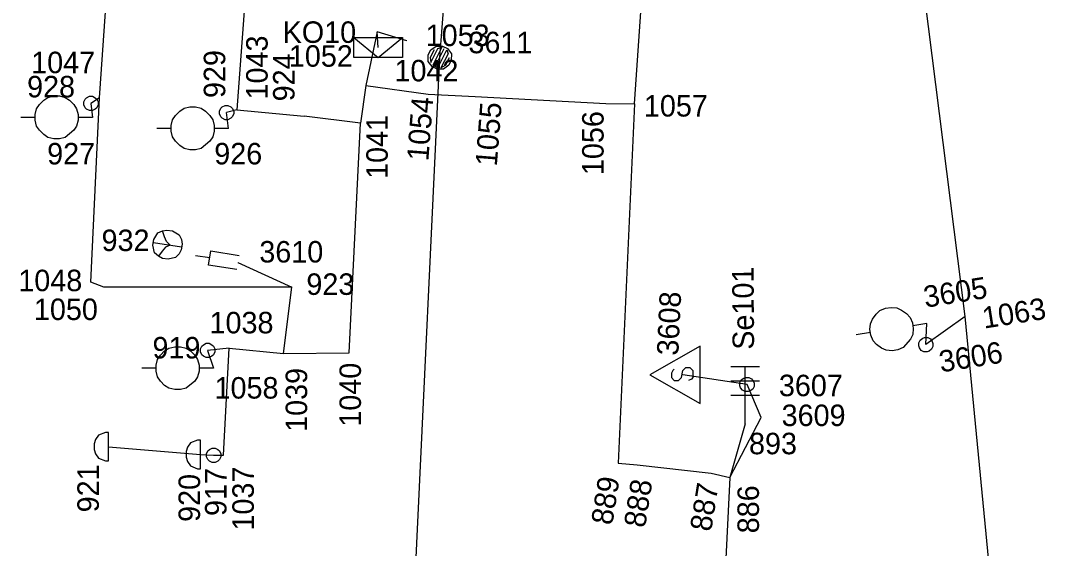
# Model space of a CAD drawing. Extents: x -535557 to -534097, y -1142175 to -1136716.
# Drawn here: x -534405.18 to -534369.42, y -1140176.77 to -1140158.35 of the extents above; entities that cross this region are included whole.
import ezdxf

# ---------------------------------------------------------------- set-up
doc = ezdxf.new("R2010")
doc.units = 0
doc.layers.add('Default', color=7, linetype='Continuous')
doc.layers.add('SS_SZDC', color=7, linetype='Continuous')

# ---------------------------------------------------------------- blocks, each defined once
blk = doc.blocks.new('POINT_DISPLAY')
at = {"layer": 'Default'}
blk.add_line((0, 0), (0, 0), dxfattribs=at)

msp = doc.modelspace()

# ---------------------------------------------------------------- linework, layer by layer
at = {"layer": 'SS_SZDC'}
for p, q in [((-534390.55, -1140159.639), (-534387.529, -1140120.67)), ((-534383.75, -1140161.26), (-534383.1, -1140151.61)), ((-534372.22, -1140168.68), (-534374.14, -1140153.469)), ((-534397.069, -1140153.76), (-534397.63, -1140161.469)), ((-534402.42, -1140161.04), (-534402.159, -1140157.329)), ((-534392.739, -1140158.739), (-534393.13, -1140160.62)), ((-534391.699, -1140159.059), (-534392.739, -1140158.739)), ((-534392.699, -1140159.29), (-534392.739, -1140158.739)), ((-534393.549, -1140158.94), (-534391.849, -1140158.94)), ((-534393.549, -1140159.64), (-534393.549, -1140158.94)), ((-534393.549, -1140158.94), (-534392.699, -1140159.64)), ((-534392.699, -1140159.64), (-534391.849, -1140158.94)), ((-534391.849, -1140158.94), (-534391.849, -1140159.64)), ((-534390.951, -1140159.547), (-534390.861, -1140159.369)), ((-534390.749, -1140159.37), (-534390.885, -1140159.637)), ((-534390.864, -1140159.816), (-534390.614, -1140159.326)), ((-534390.861, -1140159.369), (-534390.681, -1140159.236)), ((-534390.48, -1140159.282), (-534390.797, -1140159.906)), ((-534390.708, -1140159.951), (-534390.391, -1140159.328)), ((-534390.681, -1140159.236), (-534390.457, -1140159.238)), ((-534390.619, -1140159.997), (-534390.302, -1140159.373)), ((-534390.614, -1140159.326), (-534390.48, -1140159.282)), ((-534390.457, -1140159.238), (-534390.279, -1140159.328)), ((-534390.302, -1140159.373), (-534390.258, -1140159.508)), ((-534390.279, -1140159.328), (-534390.146, -1140159.508)), ((-534391.849, -1140159.64), (-534393.549, -1140159.64)), ((-534392.489, -1140200.84), (-534390.55, -1140159.639)), ((-534390.953, -1140159.771), (-534390.951, -1140159.547)), ((-534390.82, -1140159.951), (-534390.953, -1140159.771)), ((-534390.885, -1140159.637), (-534390.864, -1140159.816)), ((-534390.258, -1140159.508), (-534390.507, -1140159.998)), ((-534390.35, -1140159.909), (-534390.214, -1140159.642)), ((-534390.148, -1140159.732), (-534390.238, -1140159.91)), ((-534390.146, -1140159.508), (-534390.148, -1140159.732)), ((-534390.642, -1140160.041), (-534390.82, -1140159.951)), ((-534390.797, -1140159.906), (-534390.619, -1140159.997)), ((-534390.418, -1140160.043), (-534390.642, -1140160.041)), ((-534390.507, -1140159.998), (-534390.35, -1140159.909)), ((-534390.238, -1140159.91), (-534390.418, -1140160.043)), ((-534393.13, -1140160.62), (-534393.319, -1140161.93)), ((-534393.13, -1140160.62), (-534390.96, -1140160.92)), ((-534404.52, -1140161.279), (-534404.37, -1140161.129)), ((-534404.37, -1140161.129), (-534404.22, -1140161.029)), ((-534404.22, -1140161.029), (-534404.02, -1140160.979)), ((-534404.02, -1140160.979), (-534403.82, -1140160.979)), ((-534403.82, -1140160.979), (-534403.62, -1140161.029)), ((-534403.62, -1140161.029), (-534403.47, -1140161.129)), ((-534403.47, -1140161.129), (-534403.32, -1140161.279)), ((-534402.97, -1140161.189), (-534402.92, -1140161.089)), ((-534402.97, -1140161.289), (-534402.97, -1140161.189)), ((-534402.92, -1140161.089), (-534402.87, -1140161.039)), ((-534402.87, -1140161.039), (-534402.77, -1140160.989)), ((-534402.77, -1140160.989), (-534402.67, -1140160.989)), ((-534402.729, -1140167.479), (-534402.42, -1140161.04)), ((-534402.42, -1140161.04), (-534402.72, -1140161.239)), ((-534402.72, -1140161.239), (-534402.67, -1140161.729)), ((-534402.67, -1140160.989), (-534402.57, -1140161.039)), ((-534402.57, -1140161.039), (-534402.52, -1140161.089)), ((-534402.52, -1140161.089), (-534402.47, -1140161.189)), ((-534402.47, -1140161.189), (-534402.47, -1140161.289)), ((-534390.96, -1140160.92), (-534389.31, -1140161)), ((-534389.31, -1140161), (-534384.75, -1140161.239)), ((-534384.75, -1140161.239), (-534383.75, -1140161.26)), ((-534404.67, -1140161.629), (-534404.62, -1140161.429)), ((-534404.62, -1140161.429), (-534404.52, -1140161.279)), ((-534403.32, -1140161.279), (-534403.22, -1140161.429)), ((-534403.22, -1140161.429), (-534403.17, -1140161.629)), ((-534402.92, -1140161.389), (-534402.97, -1140161.289)), ((-534402.87, -1140161.439), (-534402.92, -1140161.389)), ((-534402.77, -1140161.489), (-534402.87, -1140161.439)), ((-534402.67, -1140161.489), (-534402.77, -1140161.489)), ((-534402.57, -1140161.439), (-534402.67, -1140161.489)), ((-534402.52, -1140161.389), (-534402.57, -1140161.439)), ((-534402.47, -1140161.289), (-534402.52, -1140161.389)), ((-534399.77, -1140161.66), (-534399.62, -1140161.51)), ((-534399.62, -1140161.51), (-534399.47, -1140161.41)), ((-534399.47, -1140161.41), (-534399.27, -1140161.36)), ((-534399.27, -1140161.36), (-534399.07, -1140161.36)), ((-534399.07, -1140161.36), (-534398.87, -1140161.41)), ((-534398.87, -1140161.41), (-534398.72, -1140161.51)), ((-534398.72, -1140161.51), (-534398.57, -1140161.66)), ((-534398.239, -1140161.509), (-534398.189, -1140161.409)), ((-534398.239, -1140161.609), (-534398.239, -1140161.509)), ((-534398.189, -1140161.709), (-534398.239, -1140161.609)), ((-534398.189, -1140161.409), (-534398.139, -1140161.359)), ((-534398.139, -1140161.359), (-534398.039, -1140161.309)), ((-534398.039, -1140161.309), (-534397.939, -1140161.309)), ((-534397.63, -1140161.469), (-534397.989, -1140161.559)), ((-534397.92, -1140162.11), (-534397.989, -1140161.559)), ((-534397.939, -1140161.309), (-534397.839, -1140161.359)), ((-534397.839, -1140161.359), (-534397.789, -1140161.409)), ((-534397.789, -1140161.409), (-534397.739, -1140161.509)), ((-534397.739, -1140161.609), (-534397.789, -1140161.709)), ((-534397.739, -1140161.509), (-534397.739, -1140161.609)), ((-534397.63, -1140161.469), (-534395.279, -1140161.69)), ((-534383.75, -1140161.26), (-534384.329, -1140173.79)), ((-534404.67, -1140161.729), (-534405.17, -1140161.729)), ((-534404.67, -1140161.829), (-534404.67, -1140161.629)), ((-534404.62, -1140162.029), (-534404.67, -1140161.829)), ((-534403.17, -1140161.829), (-534403.22, -1140162.029)), ((-534403.17, -1140161.629), (-534403.17, -1140161.729)), ((-534402.67, -1140161.729), (-534403.17, -1140161.729)), ((-534403.17, -1140161.729), (-534403.17, -1140161.829)), ((-534399.92, -1140162.01), (-534399.87, -1140161.81)), ((-534399.87, -1140161.81), (-534399.77, -1140161.66)), ((-534398.57, -1140161.66), (-534398.47, -1140161.81)), ((-534398.47, -1140161.81), (-534398.42, -1140162.01)), ((-534398.139, -1140161.759), (-534398.189, -1140161.709)), ((-534398.039, -1140161.809), (-534398.139, -1140161.759)), ((-534397.939, -1140161.809), (-534398.039, -1140161.809)), ((-534397.839, -1140161.759), (-534397.939, -1140161.809)), ((-534397.789, -1140161.709), (-534397.839, -1140161.759)), ((-534393.319, -1140161.93), (-534395.279, -1140161.69)), ((-534393.71, -1140169.94), (-534393.319, -1140161.93)), ((-534404.52, -1140162.179), (-534404.62, -1140162.029)), ((-534404.37, -1140162.329), (-534404.52, -1140162.179)), ((-534404.22, -1140162.429), (-534404.37, -1140162.329)), ((-534403.32, -1140162.179), (-534403.62, -1140162.429)), ((-534403.22, -1140162.029), (-534403.32, -1140162.179)), ((-534399.92, -1140162.11), (-534400.42, -1140162.11)), ((-534399.92, -1140162.21), (-534399.92, -1140162.01)), ((-534399.87, -1140162.41), (-534399.92, -1140162.21)), ((-534398.42, -1140162.21), (-534398.47, -1140162.41)), ((-534398.42, -1140162.01), (-534398.42, -1140162.11)), ((-534397.92, -1140162.11), (-534398.42, -1140162.11)), ((-534398.42, -1140162.11), (-534398.42, -1140162.21)), ((-534404.02, -1140162.479), (-534404.22, -1140162.429)), ((-534403.82, -1140162.479), (-534404.02, -1140162.479)), ((-534403.62, -1140162.429), (-534403.82, -1140162.479)), ((-534399.77, -1140162.56), (-534399.87, -1140162.41)), ((-534399.62, -1140162.71), (-534399.77, -1140162.56)), ((-534398.57, -1140162.56), (-534398.87, -1140162.81)), ((-534398.47, -1140162.41), (-534398.57, -1140162.56)), ((-534399.47, -1140162.81), (-534399.62, -1140162.71)), ((-534399.27, -1140162.86), (-534399.47, -1140162.81)), ((-534399.07, -1140162.86), (-534399.27, -1140162.86)), ((-534398.87, -1140162.81), (-534399.07, -1140162.86)), ((-534400.528, -1140165.993), (-534400.39, -1140165.761)), ((-534400.39, -1140165.761), (-534400.226, -1140165.686)), ((-534400.226, -1140165.686), (-534400.07, -1140165.66)), ((-534400.159, -1140165.899), (-534400.226, -1140165.686)), ((-534400.083, -1140166.063), (-534400.159, -1140165.899)), ((-534400.07, -1140165.66), (-534399.873, -1140165.691)), ((-534399.873, -1140165.691), (-534399.641, -1140165.829)), ((-534399.641, -1140165.829), (-534399.566, -1140165.993)), ((-534400.559, -1140166.19), (-534400.528, -1140165.993)), ((-534400.499, -1140166.453), (-534400.559, -1140166.19)), ((-534400.543, -1140166.091), (-534399.556, -1140166.248)), ((-534400.115, -1140166.26), (-534400.237, -1140166.393)), ((-534399.951, -1140166.185), (-534400.115, -1140166.26)), ((-534399.951, -1140166.185), (-534400.083, -1140166.063)), ((-534399.54, -1140166.149), (-534399.571, -1140166.346)), ((-534399.566, -1140165.993), (-534399.54, -1140166.149)), ((-534400.367, -1140166.575), (-534400.499, -1140166.453)), ((-534400.237, -1140166.393), (-534400.367, -1140166.575)), ((-534400.226, -1140166.648), (-534400.367, -1140166.575)), ((-534399.766, -1140166.619), (-534400.029, -1140166.679)), ((-534399.644, -1140166.487), (-534399.766, -1140166.619)), ((-534399.571, -1140166.346), (-534399.644, -1140166.487)), ((-534398.577, -1140166.633), (-534399.071, -1140166.555)), ((-534398.616, -1140166.88), (-534398.538, -1140166.386)), ((-534398.538, -1140166.386), (-534397.55, -1140166.543)), ((-534400.029, -1140166.679), (-534400.226, -1140166.648)), ((-534397.629, -1140167.036), (-534398.616, -1140166.88)), ((-534397.59, -1140166.79), (-534395.71, -1140167.649)), ((-534402.27, -1140167.649), (-534402.729, -1140167.479)), ((-534395.71, -1140167.649), (-534402.27, -1140167.649)), ((-534396, -1140169.969), (-534395.71, -1140167.649)), ((-534375.19, -1140168.471), (-534375, -1140168.39)), ((-534375, -1140168.39), (-534374.803, -1140168.359)), ((-534374.803, -1140168.359), (-534374.597, -1140168.377)), ((-534374.597, -1140168.377), (-534374.434, -1140168.452)), ((-534375.522, -1140168.928), (-534375.447, -1140168.764)), ((-534375.447, -1140168.764), (-534375.322, -1140168.593)), ((-534375.322, -1140168.593), (-534375.19, -1140168.471)), ((-534374.434, -1140168.452), (-534374.262, -1140168.577)), ((-534374.262, -1140168.577), (-534374.14, -1140168.709)), ((-534374.14, -1140168.709), (-534374.059, -1140168.899)), ((-534372.22, -1140168.68), (-534373.59, -1140169.659)), ((-534371.22, -1140178.95), (-534372.22, -1140168.68)), ((-534375.541, -1140169.134), (-534375.522, -1140168.928)), ((-534374.059, -1140168.899), (-534374.043, -1140168.998)), ((-534374.028, -1140169.096), (-534374.046, -1140169.302)), ((-534373.55, -1140168.92), (-534374.043, -1140168.998)), ((-534374.043, -1140168.998), (-534374.028, -1140169.096)), ((-534373.59, -1140169.659), (-534373.55, -1140168.92)), ((-534375.525, -1140169.232), (-534376.019, -1140169.311)), ((-534375.509, -1140169.331), (-534375.541, -1140169.134)), ((-534375.429, -1140169.521), (-534375.509, -1140169.331)), ((-534374.121, -1140169.466), (-534374.378, -1140169.759)), ((-534374.046, -1140169.302), (-534374.121, -1140169.466)), ((-534373.79, -1140169.501), (-534373.7, -1140169.435)), ((-534373.7, -1140169.435), (-534373.632, -1140169.413)), ((-534373.632, -1140169.413), (-534373.521, -1140169.414)), ((-534373.521, -1140169.414), (-534373.431, -1140169.459)), ((-534373.431, -1140169.459), (-534373.365, -1140169.549)), ((-534400.149, -1140169.879), (-534399.999, -1140169.779)), ((-534399.999, -1140169.779), (-534399.799, -1140169.729)), ((-534399.799, -1140169.729), (-534399.599, -1140169.729)), ((-534399.599, -1140169.729), (-534399.399, -1140169.779)), ((-534399.399, -1140169.779), (-534399.249, -1140169.879)), ((-534398.899, -1140169.81), (-534398.849, -1140169.71)), ((-534398.899, -1140169.91), (-534398.899, -1140169.81)), ((-534398.849, -1140169.71), (-534398.799, -1140169.66)), ((-534398.799, -1140169.66), (-534398.699, -1140169.61)), ((-534398.699, -1140169.61), (-534398.599, -1140169.61)), ((-534397.899, -1140169.78), (-534398.649, -1140169.86)), ((-534398.599, -1140169.61), (-534398.499, -1140169.66)), ((-534398.499, -1140169.66), (-534398.449, -1140169.71)), ((-534398.449, -1140169.71), (-534398.399, -1140169.81)), ((-534398.399, -1140169.81), (-534398.399, -1140169.91)), ((-534398.09, -1140173.51), (-534397.899, -1140169.78)), ((-534397.899, -1140169.78), (-534396, -1140169.969)), ((-534381.469, -1140169.709), (-534383.219, -1140170.709)), ((-534381.469, -1140171.709), (-534381.469, -1140169.709)), ((-534375.306, -1140169.653), (-534375.429, -1140169.521)), ((-534375.135, -1140169.778), (-534375.306, -1140169.653)), ((-534374.971, -1140169.853), (-534375.135, -1140169.778)), ((-534374.378, -1140169.759), (-534374.568, -1140169.84)), ((-534373.836, -1140169.702), (-534373.835, -1140169.591)), ((-534373.814, -1140169.77), (-534373.836, -1140169.702)), ((-534373.835, -1140169.591), (-534373.79, -1140169.501)), ((-534373.748, -1140169.86), (-534373.814, -1140169.77)), ((-534373.389, -1140169.818), (-534373.479, -1140169.884)), ((-534373.344, -1140169.728), (-534373.389, -1140169.818)), ((-534373.365, -1140169.549), (-534373.343, -1140169.617)), ((-534373.343, -1140169.617), (-534373.344, -1140169.728)), ((-534400.449, -1140170.379), (-534400.399, -1140170.179)), ((-534400.399, -1140170.179), (-534400.299, -1140170.029)), ((-534400.299, -1140170.029), (-534400.149, -1140169.879)), ((-534399.249, -1140169.879), (-534399.099, -1140170.029)), ((-534399.099, -1140170.029), (-534398.999, -1140170.179)), ((-534398.999, -1140170.179), (-534398.949, -1140170.379)), ((-534398.849, -1140170.01), (-534398.899, -1140169.91)), ((-534398.799, -1140170.06), (-534398.849, -1140170.01)), ((-534398.699, -1140170.11), (-534398.799, -1140170.06)), ((-534398.599, -1140170.11), (-534398.699, -1140170.11)), ((-534398.649, -1140169.86), (-534398.449, -1140170.479)), ((-534398.499, -1140170.06), (-534398.599, -1140170.11)), ((-534398.449, -1140170.01), (-534398.499, -1140170.06)), ((-534398.399, -1140169.91), (-534398.449, -1140170.01)), ((-534396, -1140169.969), (-534393.71, -1140169.94)), ((-534374.766, -1140169.871), (-534374.971, -1140169.853)), ((-534374.568, -1140169.84), (-534374.766, -1140169.871)), ((-534373.658, -1140169.905), (-534373.748, -1140169.86)), ((-534373.547, -1140169.906), (-534373.658, -1140169.905)), ((-534373.479, -1140169.884), (-534373.547, -1140169.906)), ((-534400.449, -1140170.479), (-534400.949, -1140170.479)), ((-534400.449, -1140170.579), (-534400.449, -1140170.379)), ((-534398.949, -1140170.379), (-534398.949, -1140170.479)), ((-534398.449, -1140170.479), (-534398.949, -1140170.479)), ((-534398.949, -1140170.479), (-534398.949, -1140170.579)), ((-534382.369, -1140170.509), (-534382.419, -1140170.559)), ((-534382.069, -1140170.559), (-534381.969, -1140170.459)), ((-534381.969, -1140170.459), (-534381.819, -1140170.459)), ((-534381.819, -1140170.459), (-534381.719, -1140170.559)), ((-534380.399, -1140170.42), (-534379.399, -1140170.42)), ((-534379.899, -1140172.42), (-534379.899, -1140170.42)), ((-534400.399, -1140170.779), (-534400.449, -1140170.579)), ((-534400.299, -1140170.929), (-534400.399, -1140170.779)), ((-534398.999, -1140170.779), (-534399.099, -1140170.929)), ((-534398.949, -1140170.579), (-534398.999, -1140170.779)), ((-534383.219, -1140170.709), (-534381.469, -1140171.709)), ((-534382.419, -1140170.559), (-534382.469, -1140170.659)), ((-534382.469, -1140170.659), (-534382.469, -1140170.809)), ((-534382.469, -1140170.809), (-534382.369, -1140170.909)), ((-534382.369, -1140170.909), (-534382.219, -1140170.909)), ((-534382.219, -1140170.909), (-534382.119, -1140170.809)), ((-534382.119, -1140170.809), (-534382.069, -1140170.559)), ((-534379.829, -1140171.049), (-534382.069, -1140170.709)), ((-534381.769, -1140170.859), (-534381.869, -1140170.909)), ((-534381.719, -1140170.809), (-534381.769, -1140170.859)), ((-534381.719, -1140170.559), (-534381.719, -1140170.809)), ((-534380.075, -1140170.981), (-534380.03, -1140170.891)), ((-534380.03, -1140170.891), (-534379.94, -1140170.825)), ((-534379.94, -1140170.825), (-534379.872, -1140170.803)), ((-534379.872, -1140170.803), (-534379.761, -1140170.804)), ((-534379.761, -1140170.804), (-534379.671, -1140170.849)), ((-534379.671, -1140170.849), (-534379.605, -1140170.939)), ((-534400.149, -1140171.079), (-534400.299, -1140170.929)), ((-534399.999, -1140171.179), (-534400.149, -1140171.079)), ((-534399.799, -1140171.229), (-534399.999, -1140171.179)), ((-534399.599, -1140171.229), (-534399.799, -1140171.229)), ((-534399.399, -1140171.179), (-534399.599, -1140171.229)), ((-534399.099, -1140170.929), (-534399.399, -1140171.179)), ((-534380.399, -1140170.92), (-534379.399, -1140170.92)), ((-534380.076, -1140171.092), (-534380.075, -1140170.981)), ((-534380.054, -1140171.16), (-534380.076, -1140171.092)), ((-534379.988, -1140171.25), (-534380.054, -1140171.16)), ((-534379.898, -1140171.295), (-534379.988, -1140171.25)), ((-534379.34, -1140172.2), (-534379.829, -1140171.049)), ((-534379.629, -1140171.208), (-534379.719, -1140171.274)), ((-534379.584, -1140171.118), (-534379.629, -1140171.208)), ((-534379.605, -1140170.939), (-534379.583, -1140171.007)), ((-534379.583, -1140171.007), (-534379.584, -1140171.118)), ((-534380.399, -1140171.42), (-534379.399, -1140171.42)), ((-534379.787, -1140171.296), (-534379.898, -1140171.295)), ((-534379.719, -1140171.274), (-534379.787, -1140171.296)), ((-534380.43, -1140174.299), (-534379.34, -1140172.2)), ((-534379.899, -1140172.42), (-534380.43, -1140174.299)), ((-534402.559, -1140172.969), (-534402.609, -1140173.119)), ((-534402.459, -1140172.819), (-534402.559, -1140172.969)), ((-534402.209, -1140172.719), (-534402.459, -1140172.819)), ((-534402.109, -1140172.719), (-534402.209, -1140172.719)), ((-534402.109, -1140173.719), (-534402.109, -1140172.719)), ((-534398.999, -1140172.989), (-534399.249, -1140173.089)), ((-534398.899, -1140172.989), (-534398.999, -1140172.989)), ((-534398.899, -1140173.989), (-534398.899, -1140172.989)), ((-534402.609, -1140173.119), (-534402.609, -1140173.319)), ((-534402.609, -1140173.319), (-534402.559, -1140173.469)), ((-534402.109, -1140173.219), (-534398.899, -1140173.489)), ((-534399.349, -1140173.239), (-534399.399, -1140173.389)), ((-534399.399, -1140173.389), (-534399.399, -1140173.589)), ((-534399.249, -1140173.089), (-534399.349, -1140173.239)), ((-534398.689, -1140173.47), (-534398.639, -1140173.37)), ((-534398.639, -1140173.37), (-534398.589, -1140173.32)), ((-534398.589, -1140173.32), (-534398.489, -1140173.27)), ((-534398.489, -1140173.27), (-534398.389, -1140173.27)), ((-534398.389, -1140173.27), (-534398.289, -1140173.32)), ((-534398.289, -1140173.32), (-534398.239, -1140173.37)), ((-534398.239, -1140173.37), (-534398.189, -1140173.47)), ((-534402.559, -1140173.469), (-534402.459, -1140173.619)), ((-534402.459, -1140173.619), (-534402.209, -1140173.719)), ((-534402.209, -1140173.719), (-534402.109, -1140173.719)), ((-534399.399, -1140173.589), (-534399.349, -1140173.739)), ((-534399.349, -1140173.739), (-534399.249, -1140173.889)), ((-534398.899, -1140173.489), (-534398.439, -1140173.52)), ((-534398.689, -1140173.57), (-534398.689, -1140173.47)), ((-534398.639, -1140173.67), (-534398.689, -1140173.57)), ((-534398.589, -1140173.72), (-534398.639, -1140173.67)), ((-534398.489, -1140173.77), (-534398.589, -1140173.72)), ((-534398.389, -1140173.77), (-534398.489, -1140173.77)), ((-534398.439, -1140173.52), (-534398.09, -1140173.51)), ((-534398.289, -1140173.72), (-534398.389, -1140173.77)), ((-534398.239, -1140173.67), (-534398.289, -1140173.72)), ((-534398.189, -1140173.57), (-534398.239, -1140173.67)), ((-534398.189, -1140173.47), (-534398.189, -1140173.57)), ((-534399.249, -1140173.889), (-534398.999, -1140173.989)), ((-534398.999, -1140173.989), (-534398.899, -1140173.989)), ((-534384.329, -1140173.79), (-534383.659, -1140173.85)), ((-534383.659, -1140173.85), (-534381.079, -1140174.149)), ((-534381.079, -1140174.149), (-534380.43, -1140174.299)), ((-534380.43, -1140174.299), (-534381, -1140186.03))]:
    msp.add_line(p, q, dxfattribs=at)

# ---------------------------------------------------------------- block references
for p in [(-534392.739, -1140158.739), (-534391.699, -1140159.059), (-534392.699, -1140159.29), (-534390.55, -1140159.639), (-534393.13, -1140160.62), (-534402.72, -1140161.239), (-534402.72, -1140161.239), (-534402.42, -1140161.04), (-534390.96, -1140160.92), (-534389.31, -1140161), (-534384.75, -1140161.239), (-534397.989, -1140161.559), (-534397.989, -1140161.559), (-534397.63, -1140161.469), (-534383.75, -1140161.26), (-534402.67, -1140161.729), (-534395.279, -1140161.69), (-534393.319, -1140161.93), (-534397.92, -1140162.11), (-534400.05, -1140166.17), (-534397.59, -1140166.79), (-534402.729, -1140167.479), (-534402.27, -1140167.649), (-534395.71, -1140167.649), (-534372.22, -1140168.68), (-534373.55, -1140168.92), (-534397.899, -1140169.78), (-534373.59, -1140169.659), (-534373.59, -1140169.659), (-534398.649, -1140169.86), (-534398.649, -1140169.86), (-534396, -1140169.969), (-534393.71, -1140169.94), (-534398.449, -1140170.479), (-534382.069, -1140170.709), (-534379.829, -1140171.049), (-534379.829, -1140171.049), (-534379.34, -1140172.2), (-534379.899, -1140172.42), (-534402.109, -1140173.219), (-534398.899, -1140173.489), (-534398.439, -1140173.52), (-534398.439, -1140173.52), (-534398.09, -1140173.51), (-534384.329, -1140173.79), (-534383.659, -1140173.85), (-534381.079, -1140174.149), (-534380.43, -1140174.299)]:
    msp.add_blockref('POINT_DISPLAY', p, dxfattribs=at)

# ---------------------------------------------------------------- texts
for s, p in [('KO10', (-534396.033, -1140159.127)), ('1053', (-534391.041, -1140159.239)), ('3611', (-534389.55, -1140159.489)), ('1047', (-534404.806, -1140160.185)), ('1052', (-534395.815, -1140159.959)), ('1042', (-534392.13, -1140160.47)), ('928', (-534404.949, -1140161.029)), ('1057', (-534383.427, -1140161.698)), ('927', (-534404.249, -1140163.369)), ('926', (-534398.418, -1140163.368)), ('932', (-534402.35, -1140166.393)), ('3610', (-534396.846, -1140166.792)), ('1048', (-534405.255, -1140167.793)), ('923', (-534395.204, -1140167.922)), ('1050', (-534404.71, -1140168.8)), ('1038', (-534398.583, -1140169.265)), ('919', (-534400.573, -1140170.141)), ('1058', (-534398.408, -1140171.541)), ('3607', (-534378.718, -1140171.458)), ('3609', (-534378.622, -1140172.5)), ('893', (-534379.76, -1140173.484))]:
    msp.add_text(s, height=0.75, dxfattribs=at).set_placement(p)
for s, rotation, p in [('1043', 90, (-534396.555, -1140161.102)), ('929', 90, (-534398.035, -1140161.051)), ('924', 90, (-534395.617, -1140161.167)), ('1054', 85.5, (-534390.95, -1140163.267)), ('1055', 85.5, (-534388.56, -1140163.451)), ('1056', 90, (-534384.833, -1140163.74)), ('1041', 90, (-534392.364, -1140163.875)), ('Se101', 90.3756, (-534379.582, -1140169.833)), ('3605', 9, (-534373.607, -1140168.372)), ('3608', 87.3, (-534382.229, -1140170.05)), ('1063', 9, (-534371.559, -1140169.101)), ('3606', 9, (-534373.066, -1140170.629)), ('1039', 90, (-534395.177, -1140172.703)), ('1040', 90, (-534393.299, -1140172.521)), ('921', 90, (-534402.445, -1140175.511)), ('917', 90, (-534397.991, -1140175.638)), ('1037', 90, (-534397.037, -1140176.147)), ('920', 90, (-534398.914, -1140175.845)), ('889', 81, (-534384.533, -1140175.981)), ('888', 81, (-534383.389, -1140176.075)), ('887', 81, (-534381.083, -1140176.206)), ('886', 90, (-534379.413, -1140176.242))]:
    msp.add_text(s, height=0.75, rotation=rotation, dxfattribs=at).set_placement(p)

doc.saveas('drawing.dxf')
